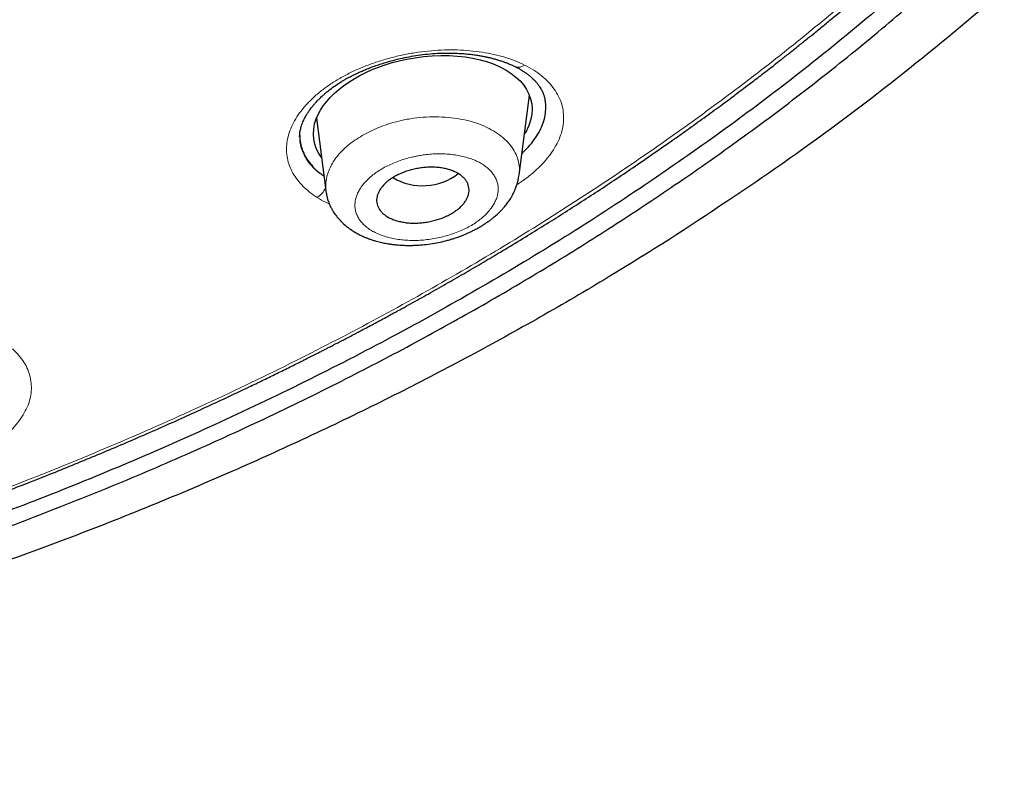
# Model space of a CAD drawing. Header units: millimetres. Extents: x 8 to 1023, y 12 to 832.
# Tile 768 of 968: x 666 to 685, y 735 to 750. Entities that reach past the tile are written whole.
import ezdxf

# ---------------------------------------------------------------- set-up
doc = ezdxf.new("R2010")
doc.units = ezdxf.units.MM

msp = doc.modelspace()

# ---------------------------------------------------------------- linework, layer by layer
at = {"color": 7, "linetype": 'Continuous', "lineweight": 30}
for p, q in [((675.46, 746.631), (675.657, 748.188)), ((671.511, 747.743), (671.691, 746.327)), ((671.184, 747.385), (671.184, 747.376)), ((671.698, 746.313), (671.697, 746.328))]:
    msp.add_line(p, q, dxfattribs=at)
at = {"color": 7, "linetype": 'Continuous', "lineweight": 30, "flags": 128}
msp.add_lwpolyline([(671.609, 746.974), (671.558, 747.05), (671.512, 747.14), (671.479, 747.233), (671.458, 747.331), (671.45, 747.43), (671.455, 747.529), (671.474, 747.629), (671.505, 747.729), (671.542, 747.814), (671.587, 747.897), (671.641, 747.98), (671.704, 748.061), (671.775, 748.142), (671.855, 748.221), (671.943, 748.298), (672.037, 748.372), (672.137, 748.443), (672.243, 748.509), (672.355, 748.572), (672.473, 748.631), (672.594, 748.686), (672.72, 748.736), (672.85, 748.781), (672.983, 748.822), (673.121, 748.858), (673.263, 748.889), (673.43, 748.919), (673.597, 748.941), (673.766, 748.956), (673.932, 748.962), (674.094, 748.961), (674.253, 748.951), (674.407, 748.934), (674.556, 748.909), (674.7, 748.877), (674.839, 748.837), (674.97, 748.79), (675.092, 748.737), (675.203, 748.678), (675.304, 748.613), (675.396, 748.542), (675.477, 748.466), (675.546, 748.385), (675.604, 748.3), (675.649, 748.211), (675.682, 748.117), (675.704, 748.019), (675.712, 747.921), (675.707, 747.821), (675.688, 747.721), (675.656, 747.62), (675.656, 747.62)], dxfattribs=at)
at = {"color": 8, "linetype": 'Continuous', "lineweight": 0}
for centre, radius, start, end in [((675.445, 748.918), 0.184, 249.1822, 309.5695), ((671.311, 746.544), 0.407, 301.3807, 336.7171)]:
    msp.add_arc(centre, radius, start, end, dxfattribs=at)
at = {"color": 7, "linetype": 'Continuous', "lineweight": 30}
msp.add_arc((673.578, 747.564), 1.14, 239.4369, 307.5406, dxfattribs=at)
for points, knots in [([(638.967, 820.409), (639.825, 820.401), (641.54, 820.386), (644.108, 820.26), (646.667, 820.06), (649.211, 819.78), (651.736, 819.422), (654.237, 818.985), (656.847, 818.443), (659.555, 817.781), (662.346, 816.982), (665.077, 816.082), (667.741, 815.083), (670.332, 813.99), (672.724, 812.86), (674.924, 811.713), (676.942, 810.562), (678.889, 809.349), (680.762, 808.076), (682.555, 806.746), (684.266, 805.361), (685.893, 803.924), (687.432, 802.438), (688.881, 800.905), (690.237, 799.329), (691.498, 797.713), (692.662, 796.059), (693.724, 794.369), (694.737, 792.553), (695.676, 790.607), (696.518, 788.53), (697.215, 786.425), (697.764, 784.298), (698.165, 782.153), (698.403, 780.1), (698.503, 778.144), (698.485, 776.289), (698.354, 774.437), (698.113, 772.591), (697.761, 770.754), (697.3, 768.929), (696.731, 767.121), (696.054, 765.331), (695.271, 763.565), (694.383, 761.824), (693.39, 760.113), (692.294, 758.435), (691.099, 756.793), (689.735, 755.101), (688.185, 753.369), (686.433, 751.611), (684.562, 749.919), (682.573, 748.298), (680.479, 746.747), (678.994, 745.78), (678.252, 745.296)], [0, 0, 0, 0, 0.017859, 0.035717, 0.053574, 0.07143, 0.089287, 0.107143, 0.125, 0.145832, 0.166666, 0.1875, 0.208333, 0.229166, 0.249999, 0.267856, 0.285713, 0.303571, 0.321429, 0.339287, 0.357144, 0.375001, 0.392858, 0.410715, 0.428572, 0.446429, 0.464286, 0.482143, 0.500002, 0.520835, 0.541668, 0.562501, 0.583334, 0.604167, 0.624999, 0.642856, 0.660713, 0.678571, 0.696428, 0.714286, 0.732144, 0.750003, 0.76786, 0.785718, 0.803575, 0.821433, 0.839289, 0.857146, 0.875003, 0.895835, 0.916668, 0.9375, 0.958333, 0.979167, 1, 1, 1, 1]), ([(638.967, 735.109), (639.574, 735.113), (640.787, 735.121), (642.603, 735.185), (644.413, 735.288), (646.217, 735.433), (648.014, 735.618), (649.801, 735.844), (651.525, 736.103), (653.184, 736.389), (654.78, 736.7), (656.361, 737.043), (657.927, 737.419), (659.479, 737.828), (661.066, 738.282), (662.683, 738.787), (664.324, 739.344), (665.935, 739.936), (667.518, 740.564), (669.071, 741.227), (670.597, 741.926), (672.053, 742.641), (673.438, 743.365), (674.752, 744.095), (676.034, 744.851), (677.285, 745.634), (678.505, 746.442), (679.727, 747.299), (680.947, 748.208), (682.157, 749.169), (683.325, 750.157), (684.449, 751.171), (685.531, 752.212), (686.571, 753.281), (687.54, 754.346), (688.44, 755.401), (689.269, 756.44), (690.054, 757.494), (690.796, 758.561), (691.493, 759.642), (692.165, 760.769), (692.807, 761.942), (693.414, 763.161), (693.967, 764.394), (694.467, 765.639), (694.913, 766.898), (695.307, 768.172), (695.637, 769.422), (695.907, 770.643), (696.122, 771.83), (696.289, 773.019), (696.407, 774.209), (696.478, 775.401), (696.501, 776.628), (696.472, 777.89), (696.385, 779.185), (696.241, 780.478), (696.04, 781.77), (695.783, 783.061), (695.469, 784.349), (695.11, 785.595), (694.712, 786.795), (694.282, 787.948), (693.806, 789.089), (693.286, 790.218), (692.721, 791.335), (692.12, 792.423), (691.486, 793.483), (690.822, 794.514), (690.118, 795.532), (689.373, 796.538), (688.589, 797.53), (687.765, 798.51), (686.903, 799.473), (685.994, 800.432), (685.038, 801.383), (684.031, 802.327), (682.988, 803.248), (681.91, 804.146), (680.795, 805.023), (679.662, 805.863), (678.514, 806.667), (677.353, 807.437), (676.161, 808.184), (674.939, 808.909), (673.685, 809.611), (672.401, 810.29), (671.091, 810.944), (669.74, 811.58), (668.351, 812.195), (666.92, 812.79), (665.466, 813.354), (663.991, 813.887), (662.494, 814.39), (661.001, 814.854), (659.513, 815.28), (658.034, 815.671), (656.538, 816.032), (655.027, 816.364), (653.499, 816.666), (651.955, 816.939), (650.399, 817.182), (648.812, 817.398), (647.198, 817.584), (645.557, 817.739), (643.913, 817.86), (642.267, 817.945), (640.618, 817.999), (639.517, 818.006), (638.967, 818.009)], [0, 0, 0, 0, 0.010081, 0.020137, 0.030179, 0.040216, 0.050257, 0.060311, 0.070335, 0.079491, 0.088633, 0.097767, 0.1069, 0.116039, 0.125192, 0.135253, 0.145282, 0.155288, 0.16528, 0.175267, 0.185259, 0.195301, 0.204496, 0.213673, 0.222839, 0.232002, 0.241168, 0.250345, 0.260322, 0.270285, 0.280246, 0.290212, 0.300194, 0.310203, 0.320293, 0.329526, 0.338727, 0.347904, 0.357065, 0.366218, 0.375372, 0.385323, 0.395264, 0.405207, 0.415162, 0.425139, 0.435149, 0.445226, 0.454443, 0.463632, 0.472801, 0.481959, 0.491116, 0.500279, 0.510233, 0.520184, 0.530144, 0.540125, 0.550137, 0.560192, 0.570258, 0.579448, 0.588609, 0.59775, 0.60688, 0.616007, 0.625139, 0.633867, 0.642594, 0.651329, 0.660077, 0.668845, 0.677642, 0.686473, 0.695244, 0.704395, 0.713529, 0.722653, 0.731774, 0.740899, 0.750037, 0.758756, 0.767483, 0.776222, 0.78498, 0.793764, 0.802579, 0.811433, 0.820208, 0.829363, 0.838502, 0.847632, 0.856762, 0.865897, 0.875044, 0.883755, 0.89247, 0.901196, 0.909939, 0.918704, 0.927499, 0.936329, 0.945126, 0.954305, 0.963462, 0.972602, 0.981734, 0.990864, 1, 1, 1, 1]), ([(696.002, 776.466), (695.995, 775.965), (695.98, 774.963), (695.861, 773.463), (695.671, 771.966), (695.403, 770.472), (695.058, 768.982), (694.646, 767.529), (694.173, 766.115), (693.644, 764.745), (693.05, 763.39), (692.39, 762.05), (691.653, 760.704), (690.836, 759.354), (689.936, 758.003), (688.967, 756.676), (687.929, 755.373), (686.822, 754.093), (685.671, 752.865), (684.485, 751.69), (683.268, 750.57), (681.999, 749.481), (680.677, 748.423), (679.281, 747.382), (677.809, 746.359), (676.259, 745.359), (674.655, 744.399), (672.996, 743.477), (671.286, 742.597), (669.568, 741.779), (667.85, 741.022), (666.138, 740.324), (664.394, 739.67), (662.62, 739.06), (660.784, 738.485), (658.885, 737.946), (656.924, 737.45), (654.934, 737.004), (652.914, 736.61), (650.868, 736.267), (648.844, 735.984), (646.851, 735.757), (644.895, 735.584), (642.936, 735.461), (640.975, 735.386), (638.968, 735.36), (636.917, 735.386), (634.827, 735.468), (632.743, 735.605), (630.664, 735.798), (628.594, 736.046), (626.578, 736.343), (624.621, 736.682), (622.727, 737.062), (620.857, 737.487), (619.01, 737.958), (617.144, 738.486), (615.264, 739.075), (613.374, 739.728), (611.522, 740.43), (609.706, 741.18), (607.926, 741.979), (606.219, 742.809), (604.589, 743.665), (603.037, 744.539), (601.531, 745.45), (600.073, 746.396), (598.63, 747.399), (597.207, 748.46), (595.812, 749.581), (594.477, 750.737), (593.201, 751.928), (591.982, 753.155), (590.846, 754.392), (589.791, 755.634), (588.819, 756.873), (587.909, 758.133), (587.061, 759.414), (586.26, 760.742), (585.51, 762.116), (584.818, 763.533), (584.199, 764.965), (583.654, 766.413), (583.181, 767.878), (582.788, 769.332), (582.473, 770.771), (582.232, 772.188), (582.061, 773.609), (581.954, 775.036), (581.941, 775.989), (581.934, 776.466)], [0, 0, 0, 0, 0.011647, 0.023279, 0.034914, 0.046569, 0.058262, 0.069997, 0.081033, 0.092045, 0.103046, 0.114051, 0.125075, 0.136674, 0.148268, 0.159874, 0.171507, 0.183184, 0.194903, 0.205931, 0.216944, 0.227954, 0.238974, 0.250018, 0.2616, 0.2732, 0.284834, 0.296518, 0.308264, 0.319998, 0.330999, 0.341975, 0.352941, 0.363907, 0.374886, 0.386463, 0.398058, 0.409684, 0.421356, 0.433089, 0.444843, 0.455871, 0.466863, 0.477832, 0.488791, 0.499751, 0.51144, 0.523115, 0.53479, 0.54648, 0.558201, 0.569925, 0.580927, 0.591892, 0.602833, 0.61376, 0.624687, 0.6364, 0.648087, 0.659761, 0.671439, 0.683135, 0.694871, 0.705904, 0.716895, 0.727858, 0.738804, 0.749746, 0.761426, 0.773081, 0.784724, 0.796373, 0.808043, 0.819784, 0.830839, 0.841857, 0.852852, 0.863839, 0.87483, 0.886496, 0.898127, 0.909738, 0.921348, 0.932974, 0.944696, 0.955762, 0.96681, 0.977856, 0.988914, 1, 1, 1, 1]), ([(582.445, 775.805), (582.445, 775.791), (582.446, 775.76), (582.447, 775.709), (582.449, 775.649), (582.451, 775.581), (582.454, 775.505), (582.457, 775.421), (582.461, 775.331), (582.465, 775.232), (582.47, 775.126), (582.481, 774.907), (582.5, 774.597), (582.529, 774.201), (582.56, 773.843), (582.593, 773.506), (582.628, 773.19), (582.665, 772.876), (582.711, 772.525), (582.768, 772.132), (582.837, 771.695), (582.904, 771.311), (582.965, 770.984), (583.017, 770.718), (583.07, 770.459), (583.122, 770.215), (583.173, 769.987), (583.221, 769.774), (583.26, 769.611), (583.288, 769.493), (583.306, 769.42), (583.323, 769.353), (583.337, 769.294), (583.35, 769.246), (583.359, 769.209), (583.366, 769.182), (583.372, 769.159), (583.378, 769.131), (583.387, 769.096), (583.398, 769.054), (583.41, 769.007), (583.428, 768.941), (583.451, 768.852), (583.482, 768.737), (583.516, 768.613), (583.553, 768.478), (583.594, 768.333), (583.638, 768.177), (583.686, 768.014), (583.735, 767.849), (583.784, 767.687), (583.847, 767.486), (583.922, 767.248), (584.011, 766.978), (584.098, 766.72), (584.182, 766.477), (584.265, 766.245), (584.347, 766.019), (584.43, 765.796), (584.513, 765.577), (584.597, 765.362), (584.681, 765.149), (584.766, 764.938), (584.855, 764.724), (584.947, 764.504), (585.046, 764.275), (585.151, 764.035), (585.248, 763.818), (585.336, 763.627), (585.412, 763.461), (585.492, 763.292), (585.572, 763.123), (585.654, 762.954), (585.734, 762.791), (585.812, 762.634), (585.886, 762.487), (585.955, 762.351), (586.02, 762.225), (586.076, 762.116), (586.123, 762.027), (586.16, 761.957), (586.191, 761.898), (586.22, 761.843), (586.252, 761.784), (586.292, 761.708), (586.342, 761.618), (586.399, 761.511), (586.463, 761.395), (586.533, 761.269), (586.609, 761.134), (586.69, 760.991), (586.777, 760.838), (586.871, 760.677), (587.008, 760.442), (587.188, 760.142), (587.409, 759.783), (587.629, 759.435), (587.821, 759.138), (587.984, 758.889), (588.12, 758.687), (588.252, 758.491), (588.381, 758.303), (588.506, 758.125), (588.624, 757.956), (588.737, 757.798), (588.845, 757.648), (588.946, 757.509), (589.042, 757.378), (589.137, 757.25), (589.234, 757.12), (589.337, 756.983), (589.452, 756.831), (589.581, 756.663), (589.725, 756.478), (589.878, 756.283), (590.04, 756.08), (590.266, 755.8), (590.557, 755.446), (590.835, 755.119), (591.036, 754.886), (591.156, 754.747), (591.277, 754.609), (591.4, 754.47), (591.524, 754.331), (591.649, 754.193), (591.765, 754.066), (591.87, 753.951), (591.962, 753.851), (592.045, 753.762), (592.112, 753.69), (592.164, 753.634), (592.204, 753.592), (592.239, 753.554), (592.272, 753.52), (592.3, 753.49), (592.322, 753.467), (592.339, 753.449), (592.357, 753.43), (592.378, 753.408), (592.405, 753.379), (592.44, 753.343), (592.483, 753.298), (592.534, 753.245), (592.592, 753.184), (592.655, 753.12), (592.72, 753.053), (592.785, 752.985), (592.852, 752.918), (592.977, 752.79), (593.165, 752.601), (593.418, 752.35), (593.681, 752.094), (593.968, 751.819), (594.277, 751.527), (594.605, 751.224), (594.934, 750.926), (595.263, 750.634), (595.591, 750.348), (595.881, 750.099), (596.129, 749.89), (596.331, 749.722), (596.524, 749.563), (596.706, 749.414), (596.867, 749.284), (597.008, 749.171), (597.13, 749.074), (597.25, 748.978), (597.374, 748.881), (597.508, 748.776), (597.652, 748.664), (597.808, 748.544), (597.975, 748.417), (598.153, 748.282), (598.342, 748.141), (598.538, 747.995), (598.739, 747.847), (598.94, 747.701), (599.22, 747.499), (599.579, 747.245), (600.015, 746.943), (600.448, 746.649), (600.879, 746.363), (601.31, 746.083), (601.742, 745.808), (602.163, 745.545), (602.575, 745.293), (602.98, 745.049), (603.395, 744.804), (603.824, 744.556), (604.265, 744.306), (604.63, 744.103), (604.91, 743.95), (605.099, 743.847), (605.28, 743.75), (605.452, 743.658), (605.614, 743.573), (605.766, 743.493), (605.908, 743.418), (606.018, 743.361), (606.097, 743.321), (606.146, 743.296), (606.187, 743.275), (606.219, 743.258), (606.245, 743.244), (606.269, 743.232), (606.296, 743.218), (606.334, 743.199), (606.385, 743.173), (606.45, 743.14), (606.523, 743.103), (606.6, 743.064), (606.717, 743.005), (606.876, 742.925), (607.083, 742.823), (607.304, 742.715), (607.539, 742.6), (607.787, 742.482), (608.042, 742.36), (608.3, 742.239), (608.556, 742.121), (608.862, 741.98), (609.217, 741.82), (609.617, 741.643), (610.008, 741.473), (610.39, 741.31), (610.766, 741.152), (611.14, 740.998), (611.62, 740.804), (612.207, 740.572), (612.904, 740.306), (613.624, 740.041), (614.365, 739.777), (615.129, 739.515), (615.898, 739.262), (616.673, 739.017), (617.494, 738.768), (618.362, 738.517), (619.278, 738.265), (620.2, 738.025), (621.127, 737.797), (622.059, 737.58), (622.997, 737.374), (623.913, 737.186), (624.807, 737.014), (625.678, 736.856), (626.552, 736.709), (627.428, 736.572), (628.306, 736.445), (629.187, 736.328), (630.071, 736.221), (630.957, 736.124), (631.845, 736.037), (632.734, 735.96), (633.626, 735.894), (634.502, 735.839), (635.362, 735.794), (636.206, 735.76), (637.052, 735.735), (637.899, 735.719), (638.792, 735.711), (639.729, 735.714), (640.71, 735.73), (641.688, 735.758), (642.665, 735.798), (643.641, 735.851), (644.614, 735.915), (645.559, 735.99), (646.476, 736.074), (647.363, 736.165), (648.248, 736.266), (649.13, 736.378), (650.01, 736.499), (650.887, 736.63), (651.762, 736.772), (652.635, 736.923), (653.504, 737.085), (654.37, 737.257), (655.233, 737.438), (656.074, 737.625), (656.896, 737.818), (657.697, 738.016), (658.494, 738.223), (659.287, 738.438), (660.116, 738.673), (660.981, 738.931), (661.879, 739.211), (662.77, 739.503), (663.654, 739.806), (664.53, 740.12), (665.398, 740.445), (666.12, 740.726), (666.7, 740.96), (667.143, 741.142), (667.588, 741.328), (668.034, 741.52), (668.482, 741.716), (668.917, 741.91), (669.34, 742.103), (669.753, 742.295), (670.072, 742.446), (670.296, 742.553), (670.422, 742.614), (670.548, 742.675), (670.676, 742.737), (670.803, 742.8), (670.931, 742.863), (671.055, 742.924), (671.178, 742.986), (671.297, 743.046), (671.41, 743.103), (671.509, 743.153), (671.593, 743.195), (671.663, 743.231), (671.716, 743.258), (671.758, 743.28), (671.794, 743.299), (671.835, 743.32), (671.884, 743.345), (671.941, 743.375), (672.014, 743.412), (672.102, 743.458), (672.207, 743.513), (672.322, 743.574), (672.442, 743.637), (672.603, 743.723), (672.805, 743.831), (673.079, 743.98), (673.387, 744.149), (673.729, 744.34), (674.075, 744.537), (674.42, 744.735), (674.759, 744.934), (675.112, 745.144), (675.478, 745.365), (675.854, 745.596), (676.221, 745.826), (676.583, 746.057), (676.944, 746.291), (677.308, 746.531), (677.675, 746.777), (678.047, 747.031), (678.36, 747.25), (678.612, 747.427), (678.798, 747.56), (678.973, 747.686), (679.139, 747.806), (679.295, 747.92), (679.441, 748.028), (679.577, 748.129), (679.7, 748.221), (679.811, 748.305), (679.915, 748.384), (680.023, 748.466), (680.137, 748.553), (680.258, 748.646), (680.386, 748.745), (680.529, 748.857), (680.688, 748.981), (680.862, 749.12), (681.045, 749.266), (681.232, 749.418), (681.42, 749.571), (681.688, 749.792), (682.03, 750.08), (682.41, 750.406), (682.745, 750.7), (683.041, 750.964), (683.336, 751.231), (683.633, 751.505), (683.935, 751.789), (684.176, 752.02), (684.355, 752.194), (684.472, 752.308), (684.59, 752.424), (684.708, 752.542), (684.825, 752.658), (684.938, 752.772), (685.046, 752.882), (685.149, 752.986), (685.246, 753.085), (685.332, 753.175), (685.409, 753.255), (685.47, 753.319), (685.517, 753.367), (685.551, 753.403), (685.58, 753.433), (685.606, 753.461), (685.634, 753.491), (685.668, 753.526), (685.708, 753.569), (685.755, 753.619), (685.823, 753.691), (685.911, 753.786), (686.019, 753.902), (686.13, 754.023), (686.261, 754.167), (686.414, 754.336), (686.589, 754.532), (686.77, 754.738), (686.954, 754.95), (687.232, 755.274), (687.595, 755.709), (687.935, 756.13), (688.169, 756.427), (688.303, 756.598), (688.435, 756.77), (688.565, 756.94), (688.692, 757.108), (688.814, 757.272), (688.931, 757.431), (689.041, 757.581), (689.143, 757.723), (689.237, 757.855), (689.319, 757.97), (689.39, 758.07), (689.453, 758.16), (689.517, 758.252), (689.586, 758.351), (689.658, 758.457), (689.741, 758.578), (689.834, 758.715), (689.937, 758.87), (690.046, 759.035), (690.16, 759.21), (690.318, 759.454), (690.515, 759.764), (690.767, 760.174), (691.033, 760.62), (691.239, 760.978), (691.37, 761.211), (691.43, 761.318), (691.487, 761.421), (691.539, 761.516), (691.585, 761.6), (691.624, 761.673), (691.656, 761.731), (691.68, 761.776), (691.698, 761.81), (691.712, 761.836), (691.722, 761.856), (691.731, 761.873), (691.741, 761.892), (691.755, 761.918), (691.772, 761.95), (691.792, 761.987), (691.821, 762.042), (691.861, 762.12), (691.914, 762.221), (691.971, 762.333), (692.05, 762.488), (692.151, 762.687), (692.272, 762.933), (692.396, 763.19), (692.523, 763.459), (692.637, 763.706), (692.738, 763.928), (692.824, 764.122), (692.909, 764.315), (692.989, 764.502), (693.063, 764.678), (693.134, 764.848), (693.201, 765.011), (693.263, 765.166), (693.32, 765.309), (693.369, 765.433), (693.41, 765.538), (693.445, 765.63), (693.481, 765.724), (693.522, 765.831), (693.568, 765.954), (693.619, 766.094), (693.674, 766.245), (693.732, 766.407), (693.792, 766.58), (693.852, 766.754), (693.911, 766.928), (693.968, 767.099), (694.024, 767.271), (694.079, 767.441), (694.131, 767.607), (694.181, 767.77), (694.241, 767.971), (694.31, 768.207), (694.387, 768.476), (694.443, 768.68), (694.48, 768.82), (694.5, 768.897), (694.519, 768.966), (694.534, 769.027), (694.548, 769.079), (694.559, 769.122), (694.568, 769.158), (694.576, 769.19), (694.585, 769.225), (694.596, 769.269), (694.61, 769.323), (694.625, 769.386), (694.643, 769.459), (694.664, 769.543), (694.686, 769.637), (694.71, 769.74), (694.737, 769.854), (694.774, 770.015), (694.819, 770.219), (694.876, 770.49), (694.936, 770.784), (694.997, 771.101), (695.053, 771.412), (695.105, 771.717), (695.154, 772.019), (695.204, 772.356), (695.256, 772.734), (695.308, 773.156), (695.354, 773.588), (695.395, 774.028), (695.429, 774.472), (695.451, 774.796), (695.459, 774.972), (695.46, 774.998)], [0, 0, 0, 0, 0.000308, 0.00069, 0.001145, 0.001674, 0.002276, 0.00292, 0.003632, 0.004411, 0.005257, 0.006152, 0.009626, 0.012651, 0.015604, 0.018178, 0.020695, 0.02317, 0.025678, 0.029092, 0.032585, 0.036159, 0.038302, 0.040463, 0.042551, 0.044541, 0.046341, 0.048052, 0.049674, 0.050287, 0.050886, 0.051446, 0.051921, 0.05231, 0.052613, 0.052804, 0.052961, 0.053179, 0.053464, 0.053812, 0.054194, 0.054604, 0.05543, 0.056351, 0.057369, 0.058452, 0.059626, 0.060891, 0.062239, 0.063584, 0.064902, 0.066193, 0.068489, 0.070695, 0.07281, 0.074779, 0.076663, 0.078501, 0.080325, 0.082135, 0.0839, 0.08565, 0.087387, 0.08913, 0.090952, 0.092859, 0.09485, 0.096926, 0.098274, 0.099656, 0.101071, 0.102516, 0.103918, 0.105323, 0.106643, 0.107879, 0.109031, 0.110099, 0.111082, 0.111784, 0.112377, 0.112857, 0.113276, 0.11378, 0.114377, 0.115197, 0.116102, 0.117093, 0.118169, 0.119332, 0.120556, 0.121864, 0.123254, 0.124726, 0.127926, 0.131043, 0.134078, 0.13703, 0.138843, 0.140623, 0.142364, 0.14403, 0.145612, 0.147112, 0.148529, 0.149862, 0.151113, 0.15228, 0.153387, 0.154557, 0.155794, 0.157098, 0.15869, 0.160373, 0.162145, 0.164008, 0.165957, 0.169858, 0.173805, 0.175097, 0.176394, 0.177695, 0.179001, 0.180312, 0.181628, 0.182918, 0.183956, 0.184904, 0.185762, 0.186531, 0.186966, 0.187365, 0.18773, 0.18806, 0.188352, 0.188581, 0.188733, 0.18889, 0.189107, 0.189383, 0.189718, 0.190161, 0.190677, 0.191267, 0.191909, 0.192557, 0.193211, 0.193869, 0.194531, 0.196938, 0.199405, 0.201934, 0.204523, 0.207615, 0.210672, 0.213694, 0.216683, 0.219637, 0.222551, 0.224419, 0.226191, 0.227867, 0.229446, 0.23093, 0.232027, 0.233066, 0.234053, 0.235094, 0.236222, 0.237439, 0.238744, 0.240137, 0.241618, 0.243188, 0.244814, 0.246468, 0.248106, 0.249729, 0.253273, 0.256743, 0.260138, 0.263484, 0.26681, 0.270115, 0.2734, 0.276392, 0.279395, 0.28247, 0.285617, 0.288837, 0.292128, 0.293531, 0.294898, 0.296193, 0.297416, 0.298566, 0.299645, 0.300653, 0.301588, 0.301976, 0.302323, 0.302612, 0.302842, 0.303015, 0.303155, 0.303344, 0.303584, 0.303961, 0.304422, 0.304945, 0.305488, 0.306049, 0.307393, 0.30883, 0.310362, 0.311986, 0.313704, 0.315477, 0.317252, 0.318998, 0.320714, 0.323489, 0.326185, 0.328803, 0.331343, 0.333818, 0.336286, 0.338754, 0.343278, 0.347803, 0.352328, 0.357176, 0.362024, 0.366874, 0.371725, 0.376579, 0.382198, 0.387818, 0.393438, 0.399057, 0.404677, 0.410297, 0.415916, 0.421067, 0.426217, 0.431363, 0.436505, 0.441643, 0.44678, 0.451918, 0.457057, 0.462198, 0.467338, 0.472478, 0.477619, 0.482467, 0.487317, 0.49217, 0.49703, 0.501898, 0.507534, 0.513158, 0.518775, 0.524387, 0.529996, 0.535605, 0.541214, 0.546354, 0.551494, 0.556634, 0.561772, 0.566907, 0.572047, 0.577191, 0.582339, 0.587488, 0.592639, 0.59779, 0.602941, 0.607798, 0.612655, 0.617512, 0.622369, 0.627226, 0.632845, 0.638459, 0.64407, 0.64968, 0.65529, 0.660898, 0.666508, 0.669406, 0.67233, 0.675279, 0.678255, 0.681257, 0.684301, 0.68705, 0.689866, 0.69275, 0.693613, 0.694482, 0.695357, 0.696238, 0.697125, 0.698018, 0.698897, 0.699709, 0.7006, 0.701391, 0.702082, 0.702673, 0.703163, 0.703553, 0.703797, 0.704045, 0.704323, 0.704664, 0.705071, 0.705543, 0.706196, 0.706944, 0.707779, 0.708635, 0.709499, 0.711221, 0.712975, 0.715398, 0.717879, 0.720418, 0.722964, 0.725469, 0.727931, 0.730829, 0.733666, 0.736441, 0.73918, 0.741976, 0.744786, 0.747659, 0.750595, 0.753592, 0.755153, 0.756652, 0.758075, 0.759422, 0.760694, 0.76189, 0.763011, 0.764057, 0.764932, 0.765771, 0.766663, 0.767617, 0.768632, 0.769708, 0.770846, 0.77225, 0.773737, 0.775308, 0.776945, 0.778574, 0.780189, 0.783939, 0.787607, 0.790333, 0.793014, 0.795703, 0.798467, 0.801307, 0.804223, 0.805343, 0.806474, 0.807615, 0.808768, 0.809931, 0.811049, 0.812089, 0.813144, 0.814106, 0.814973, 0.815747, 0.816426, 0.816815, 0.81716, 0.817451, 0.81769, 0.817966, 0.818306, 0.818714, 0.819191, 0.819737, 0.820807, 0.821917, 0.823067, 0.824256, 0.826025, 0.827874, 0.829805, 0.831814, 0.833841, 0.838883, 0.843888, 0.845453, 0.847015, 0.848572, 0.850125, 0.851625, 0.853136, 0.854564, 0.85591, 0.857172, 0.858352, 0.85945, 0.860254, 0.861023, 0.86184, 0.862717, 0.863654, 0.86465, 0.865925, 0.867287, 0.868734, 0.870268, 0.871888, 0.875148, 0.878391, 0.882556, 0.886693, 0.887618, 0.888542, 0.889446, 0.89026, 0.890977, 0.891598, 0.892122, 0.892465, 0.892749, 0.892973, 0.893137, 0.893255, 0.893404, 0.893628, 0.893917, 0.894227, 0.894552, 0.895334, 0.896195, 0.897134, 0.898152, 0.900125, 0.902192, 0.904352, 0.906606, 0.908953, 0.91054, 0.912168, 0.913799, 0.915348, 0.916812, 0.91819, 0.919568, 0.920848, 0.92203, 0.923114, 0.923897, 0.924625, 0.925385, 0.926208, 0.927268, 0.928417, 0.929652, 0.930976, 0.932387, 0.933885, 0.93524, 0.936655, 0.938067, 0.939448, 0.940799, 0.942118, 0.943407, 0.945689, 0.947868, 0.949944, 0.950626, 0.951255, 0.951815, 0.952306, 0.952726, 0.953077, 0.953358, 0.953576, 0.953864, 0.954213, 0.954643, 0.955153, 0.955745, 0.956418, 0.957172, 0.958007, 0.958924, 0.959918, 0.961895, 0.963844, 0.966437, 0.968978, 0.971468, 0.973907, 0.976298, 0.978703, 0.981989, 0.985351, 0.988789, 0.992305, 0.995867, 0.999377, 1, 1, 1, 1]), ([(671.182, 747.378), (671.182, 747.389), (671.182, 747.41), (671.185, 747.446), (671.191, 747.486), (671.198, 747.523), (671.207, 747.558), (671.219, 747.598), (671.235, 747.641), (671.254, 747.688), (671.275, 747.731), (671.297, 747.774), (671.323, 747.817), (671.354, 747.866), (671.388, 747.914), (671.423, 747.96), (671.457, 748.001), (671.491, 748.04), (671.521, 748.073), (671.548, 748.101), (671.574, 748.127), (671.604, 748.156), (671.642, 748.19), (671.688, 748.231), (671.76, 748.29), (671.86, 748.365), (671.964, 748.433), (672.044, 748.481), (672.095, 748.51), (672.141, 748.535), (672.179, 748.555), (672.208, 748.57), (672.24, 748.586), (672.283, 748.607), (672.345, 748.636), (672.418, 748.668), (672.502, 748.703), (672.594, 748.739), (672.694, 748.774), (672.8, 748.809), (672.91, 748.843), (673.025, 748.874), (673.159, 748.907), (673.316, 748.939), (673.494, 748.969), (673.677, 748.991), (673.865, 749.006), (674.036, 749.01), (674.188, 749.008), (674.314, 749.002), (674.428, 748.993), (674.531, 748.982), (674.621, 748.969), (674.699, 748.957), (674.757, 748.946), (674.798, 748.938), (674.825, 748.932), (674.849, 748.927), (674.871, 748.922), (674.891, 748.917), (674.913, 748.912), (674.943, 748.904), (674.987, 748.892), (675.045, 748.876), (675.108, 748.856), (675.174, 748.833), (675.239, 748.809), (675.309, 748.779), (675.356, 748.757), (675.38, 748.746)], [0, 0, 0, 0, 0.016288, 0.0304731, 0.0427987, 0.0547079, 0.0665063, 0.0781769, 0.095333, 0.1107793, 0.124981, 0.1381846, 0.1520889, 0.1670822, 0.1846664, 0.1971285, 0.2106799, 0.2237689, 0.2343462, 0.2423978, 0.25012, 0.2592904, 0.2703541, 0.2833114, 0.2981208, 0.328472, 0.3590526, 0.3707114, 0.3822971, 0.3923004, 0.4002534, 0.4061481, 0.4102356, 0.4196251, 0.4318398, 0.4468892, 0.4620526, 0.4793108, 0.4978223, 0.5168277, 0.5363203, 0.5562916, 0.5767319, 0.6061124, 0.6363596, 0.6674454, 0.6993969, 0.7323412, 0.7563532, 0.7789986, 0.7997558, 0.8186115, 0.8355549, 0.8505788, 0.8636792, 0.8695077, 0.874855, 0.8797213, 0.8841068, 0.8880119, 0.8917923, 0.8975065, 0.9070291, 0.9196144, 0.9352409, 0.9489388, 0.9643129, 0.9813419, 1, 1, 1, 1]), ([(675.38, 748.746), (675.401, 748.735), (675.44, 748.715), (675.491, 748.685), (675.531, 748.661), (675.561, 748.641), (675.584, 748.625), (675.604, 748.611), (675.622, 748.597), (675.641, 748.582), (675.66, 748.567), (675.684, 748.546), (675.715, 748.519), (675.751, 748.484), (675.789, 748.442), (675.825, 748.398), (675.855, 748.355), (675.879, 748.317), (675.895, 748.289), (675.906, 748.267), (675.914, 748.251), (675.921, 748.235), (675.929, 748.217), (675.936, 748.197), (675.944, 748.173), (675.953, 748.144), (675.958, 748.122), (675.961, 748.111)], [0, 0, 0, 0, 0.063098, 0.116426, 0.16001, 0.193869, 0.220264, 0.241539, 0.264208, 0.288266, 0.313712, 0.340585, 0.388267, 0.443593, 0.506493, 0.578424, 0.643942, 0.700512, 0.748637, 0.771447, 0.793797, 0.815693, 0.837139, 0.862834, 0.898558, 0.9443, 1, 1, 1, 1]), ([(675.514, 747.055), (675.556, 747.096), (675.646, 747.183), (675.756, 747.322), (675.849, 747.468), (675.918, 747.615), (675.962, 747.762), (675.98, 747.907), (675.979, 748.024), (675.963, 748.09), (675.959, 748.11)], [0, 0, 0, 0, 0.1233238, 0.2613095, 0.3982811, 0.5335351, 0.6685172, 0.8046816, 0.9396703, 1, 1, 1, 1]), ([(675.656, 747.62), (675.645, 747.592), (675.622, 747.536), (675.589, 747.474), (675.566, 747.44), (675.562, 747.433)], [0, 0, 0, 0, 0.446094, 0.894907, 1, 1, 1, 1]), ([(671.184, 747.407), (671.183, 747.399), (671.18, 747.346), (671.195, 747.251), (671.23, 747.121), (671.289, 746.996), (671.367, 746.877), (671.464, 746.767), (671.559, 746.679), (671.629, 746.632), (671.654, 746.615)], [0, 0, 0, 0, 0.025181, 0.172162, 0.320751, 0.472286, 0.622004, 0.769968, 0.91741, 1, 1, 1, 1]), ([(672.996, 745.769), (672.971, 745.78), (672.923, 745.801), (672.859, 745.84), (672.803, 745.883), (672.757, 745.932), (672.721, 745.984), (672.697, 746.039), (672.683, 746.096), (672.68, 746.155), (672.689, 746.215), (672.707, 746.274), (672.736, 746.333), (672.776, 746.391), (672.824, 746.447), (672.882, 746.501), (672.949, 746.553), (673.024, 746.6), (673.106, 746.644), (673.195, 746.682), (673.289, 746.716), (673.387, 746.743), (673.489, 746.764), (673.593, 746.779), (673.697, 746.786), (673.8, 746.786), (673.9, 746.778), (673.995, 746.764), (674.085, 746.742), (674.168, 746.714), (674.243, 746.68), (674.308, 746.64), (674.364, 746.595), (674.41, 746.546), (674.444, 746.494), (674.468, 746.438), (674.481, 746.381), (674.483, 746.322), (674.474, 746.263), (674.455, 746.203), (674.425, 746.144), (674.385, 746.087), (674.336, 746.03), (674.277, 745.977), (674.21, 745.926), (674.135, 745.879), (674.052, 745.835), (673.963, 745.797), (673.868, 745.764), (673.769, 745.737), (673.667, 745.716), (673.564, 745.702), (673.46, 745.696), (673.358, 745.696), (673.259, 745.704), (673.165, 745.719), (673.076, 745.74), (673.022, 745.76), (672.996, 745.769)], [0, 0, 0, 0, 0.017712, 0.035424, 0.053587, 0.071804, 0.089966, 0.107641, 0.125369, 0.143042, 0.160324, 0.177658, 0.194938, 0.212077, 0.229269, 0.246406, 0.263718, 0.281087, 0.298399, 0.316143, 0.333948, 0.351694, 0.369946, 0.388261, 0.406515, 0.425109, 0.443766, 0.462362, 0.480971, 0.49964, 0.51825, 0.536553, 0.554913, 0.573216, 0.591042, 0.608921, 0.626746, 0.644129, 0.661563, 0.678943, 0.696092, 0.713293, 0.73044, 0.747663, 0.764943, 0.782166, 0.799758, 0.817409, 0.835003, 0.853104, 0.871269, 0.889373, 0.907797, 0.926283, 0.944709, 0.963119, 0.981588, 1, 1, 1, 1]), ([(671.695, 746.314), (671.697, 746.297), (671.702, 746.267), (671.71, 746.225), (671.719, 746.192), (671.726, 746.164), (671.735, 746.136), (671.748, 746.1), (671.765, 746.057), (671.787, 746.009), (671.813, 745.96), (671.841, 745.913), (671.87, 745.871), (671.9, 745.83), (671.948, 745.772), (672.015, 745.701), (672.102, 745.626), (672.191, 745.562), (672.278, 745.508), (672.346, 745.472), (672.397, 745.448), (672.435, 745.43), (672.479, 745.412), (672.532, 745.391), (672.591, 745.371), (672.649, 745.352), (672.704, 745.337), (672.754, 745.325), (672.805, 745.313), (672.854, 745.303), (672.898, 745.296), (672.934, 745.29), (672.965, 745.286), (672.996, 745.282), (673.032, 745.277), (673.078, 745.273), (673.134, 745.268), (673.204, 745.264), (673.288, 745.262), (673.383, 745.263), (673.48, 745.267), (673.597, 745.275), (673.731, 745.291), (673.881, 745.317), (674.004, 745.345), (674.099, 745.371), (674.166, 745.391), (674.22, 745.409), (674.259, 745.422), (674.285, 745.432), (674.307, 745.44), (674.335, 745.45), (674.371, 745.465), (674.416, 745.484), (674.47, 745.507), (674.528, 745.535), (674.597, 745.57), (674.671, 745.609), (674.745, 745.653), (674.808, 745.695), (674.865, 745.734), (674.915, 745.771), (674.959, 745.806), (674.996, 745.837), (675.031, 745.868), (675.068, 745.903), (675.11, 745.944), (675.156, 745.994), (675.198, 746.044), (675.233, 746.091), (675.261, 746.131), (675.286, 746.169), (675.305, 746.2), (675.321, 746.23), (675.338, 746.26), (675.353, 746.292), (675.366, 746.319), (675.377, 746.345), (675.389, 746.375), (675.402, 746.409), (675.412, 746.439), (675.42, 746.464), (675.426, 746.486), (675.433, 746.513), (675.441, 746.547), (675.449, 746.589), (675.454, 746.62), (675.456, 746.637)], [0, 0, 0, 0, 0.0111499, 0.0205552, 0.028211, 0.0341192, 0.0397738, 0.0487473, 0.0594401, 0.0703067, 0.0842645, 0.0966596, 0.1069984, 0.1180728, 0.1314183, 0.1577137, 0.1833848, 0.2084307, 0.2303845, 0.2504757, 0.2582685, 0.2668806, 0.2772213, 0.2892791, 0.3028984, 0.3166505, 0.3272973, 0.3378073, 0.3481822, 0.3584211, 0.3674901, 0.3743632, 0.3800108, 0.3855144, 0.3927936, 0.4018466, 0.4126709, 0.4252632, 0.4423675, 0.4610253, 0.4793009, 0.4971308, 0.5263797, 0.5544021, 0.5812466, 0.5963479, 0.6094003, 0.6200926, 0.6284219, 0.6324905, 0.6361777, 0.6415914, 0.6489308, 0.6582048, 0.6694249, 0.6824475, 0.6953381, 0.714142, 0.7311535, 0.7463548, 0.7597318, 0.7728395, 0.784289, 0.7941405, 0.8030032, 0.8137942, 0.8266478, 0.8409267, 0.8568313, 0.8669261, 0.8779811, 0.8884416, 0.897049, 0.9037278, 0.911414, 0.9196526, 0.9257686, 0.9311566, 0.9385187, 0.9474214, 0.9554667, 0.9602172, 0.964762, 0.970831, 0.9787212, 0.9884417, 1, 1, 1, 1]), ([(678.252, 745.296), (677.819, 745.027), (676.954, 744.489), (675.615, 743.716), (674.247, 742.968), (672.848, 742.249), (671.422, 741.56), (669.972, 740.901), (668.447, 740.252), (666.844, 739.615), (665.162, 738.997), (663.454, 738.418), (661.721, 737.878), (660.017, 737.393), (658.348, 736.96), (656.718, 736.575), (655.073, 736.223), (653.414, 735.906), (651.742, 735.623), (650.059, 735.374), (648.644, 735.196), (647.498, 735.07), (646.618, 734.983), (645.717, 734.905), (644.783, 734.834), (643.813, 734.771), (642.934, 734.723), (642.169, 734.689), (641.534, 734.665), (640.929, 734.648), (640.405, 734.638), (639.966, 734.633), (639.608, 734.63), (639.28, 734.629), (639.07, 734.629), (638.967, 734.629)], [0, 0, 0, 0, 0.039965, 0.079929, 0.119922, 0.160016, 0.200089, 0.23998, 0.27989, 0.323933, 0.367928, 0.411888, 0.455897, 0.499945, 0.539967, 0.579932, 0.619887, 0.659888, 0.699966, 0.740007, 0.779935, 0.800437, 0.821039, 0.842058, 0.863869, 0.886742, 0.91016, 0.92548, 0.94039, 0.954618, 0.96777, 0.977052, 0.985307, 0.992835, 1, 1, 1, 1])]:
    msp.add_open_spline(points, degree=3, knots=knots, dxfattribs=at)
at = {"color": 8, "linetype": 'Continuous', "lineweight": 0}
for points, knots in [([(582.659, 776.332), (582.666, 775.834), (582.681, 774.839), (582.8, 773.349), (582.99, 771.862), (583.259, 770.378), (583.603, 768.901), (584.012, 767.464), (584.48, 766.072), (585.002, 764.724), (585.588, 763.391), (586.238, 762.074), (586.964, 760.748), (587.769, 759.418), (588.659, 758.085), (589.618, 756.774), (590.648, 755.485), (591.745, 754.219), (592.883, 753.006), (594.054, 751.849), (595.251, 750.746), (596.5, 749.675), (597.799, 748.636), (599.175, 747.61), (600.63, 746.6), (602.166, 745.609), (603.754, 744.658), (605.395, 743.747), (607.082, 742.879), (608.776, 742.073), (610.466, 741.329), (612.153, 740.644), (613.872, 740), (615.622, 739.399), (617.438, 738.83), (619.319, 738.297), (621.263, 737.804), (623.235, 737.363), (625.233, 736.974), (627.253, 736.637), (629.249, 736.358), (631.212, 736.136), (633.14, 735.967), (635.074, 735.846), (637.012, 735.773), (638.993, 735.748), (641.014, 735.774), (643.07, 735.855), (645.12, 735.991), (647.165, 736.181), (649.206, 736.425), (651.198, 736.718), (653.137, 737.055), (655.016, 737.431), (656.871, 737.854), (658.702, 738.321), (660.546, 738.845), (662.397, 739.426), (664.251, 740.067), (666.069, 740.756), (667.851, 741.492), (669.602, 742.278), (671.285, 743.096), (672.898, 743.942), (674.436, 744.808), (675.927, 745.709), (677.371, 746.646), (678.797, 747.638), (680.201, 748.685), (681.575, 749.79), (682.892, 750.931), (684.151, 752.106), (685.354, 753.318), (686.476, 754.539), (687.516, 755.764), (688.475, 756.985), (689.373, 758.227), (690.209, 759.489), (691.001, 760.799), (691.743, 762.157), (692.429, 763.563), (693.043, 764.985), (693.584, 766.425), (694.053, 767.881), (694.44, 769.321), (694.75, 770.74), (694.986, 772.134), (695.154, 773.53), (695.258, 774.93), (695.271, 775.865), (695.278, 776.332)], [0, 0, 0, 0, 0.0117137, 0.0234149, 0.0351216, 0.0468522, 0.0586247, 0.070364, 0.0813631, 0.0923367, 0.1032992, 0.1142649, 0.1252481, 0.1368316, 0.148424, 0.1600419, 0.1717018, 0.1834199, 0.1951477, 0.206154, 0.2171342, 0.2281014, 0.2390684, 0.2500482, 0.2616874, 0.2733323, 0.2849979, 0.2966994, 0.3084517, 0.3201468, 0.3311024, 0.3420458, 0.3529893, 0.3639449, 0.3749251, 0.3865672, 0.398212, 0.409874, 0.4215681, 0.4333088, 0.4450345, 0.4560332, 0.4670091, 0.4779743, 0.4889413, 0.4999221, 0.5115701, 0.5232038, 0.5348379, 0.5464871, 0.5581659, 0.5699121, 0.5809668, 0.5919838, 0.6029753, 0.6139537, 0.6249313, 0.6365724, 0.6481884, 0.6597941, 0.6714039, 0.6830322, 0.6947667, 0.7058318, 0.7168559, 0.7278515, 0.7388313, 0.7498078, 0.7614587, 0.7730925, 0.7847248, 0.7963708, 0.8080459, 0.8197857, 0.8308292, 0.8418316, 0.8528066, 0.8637681, 0.8747299, 0.8864319, 0.8981149, 0.9097963, 0.9214933, 0.9332235, 0.9449736, 0.9560095, 0.967015, 0.9780052, 0.9889952, 1, 1, 1, 1]), ([(671.523, 746.196), (671.472, 746.23), (671.37, 746.299), (671.242, 746.414), (671.134, 746.538), (671.046, 746.671), (670.981, 746.812), (670.939, 746.958), (670.922, 747.108), (670.93, 747.26), (670.962, 747.415), (671.02, 747.571), (671.101, 747.726), (671.207, 747.881), (671.335, 748.031), (671.483, 748.176), (671.649, 748.313), (671.835, 748.441), (672.037, 748.56), (672.255, 748.669), (672.486, 748.766), (672.729, 748.852), (672.979, 748.924), (673.233, 748.983), (673.49, 749.027), (673.747, 749.057), (674.001, 749.072), (674.252, 749.072), (674.498, 749.057), (674.737, 749.028), (674.965, 748.985), (675.18, 748.928), (675.381, 748.86), (675.502, 748.804), (675.563, 748.776)], [0, 0, 0, 0, 0.031225, 0.062276, 0.093415, 0.124899, 0.156812, 0.188155, 0.219207, 0.250255, 0.281473, 0.312517, 0.343682, 0.375258, 0.407129, 0.43837, 0.469289, 0.500199, 0.531345, 0.56235, 0.593528, 0.625184, 0.65667, 0.687806, 0.718885, 0.7502, 0.781222, 0.812206, 0.843437, 0.875193, 0.906632, 0.937738, 0.968773, 1, 1, 1, 1]), ([(675.563, 748.776), (675.624, 748.744), (675.745, 748.679), (675.9, 748.566), (676.034, 748.442), (676.145, 748.307), (676.231, 748.164), (676.291, 748.013), (676.323, 747.858), (676.328, 747.697), (676.306, 747.534), (676.256, 747.369), (676.177, 747.204), (676.072, 747.04), (675.942, 746.879), (675.788, 746.725), (675.614, 746.579), (675.48, 746.49), (675.414, 746.445)], [0, 0, 0, 0, 0.062551, 0.124763, 0.187255, 0.250638, 0.313801, 0.376078, 0.438089, 0.500461, 0.56282, 0.6248, 0.687076, 0.750317, 0.81383, 0.876172, 0.938036, 1, 1, 1, 1]), ([(671.697, 746.328), (671.693, 746.365), (671.684, 746.454), (671.705, 746.585), (671.745, 746.716), (671.8, 746.833), (671.872, 746.948), (671.961, 747.059), (672.067, 747.164), (672.19, 747.265), (672.327, 747.358), (672.475, 747.445), (672.634, 747.522), (672.802, 747.591), (672.976, 747.649), (673.176, 747.701), (673.401, 747.741), (673.65, 747.766), (673.814, 747.765), (673.896, 747.765)], [0, 0, 0, 0, 0.0526315, 0.1256452, 0.1803912, 0.2350229, 0.2894872, 0.3437974, 0.3983239, 0.453172, 0.508258, 0.563451, 0.6185976, 0.673545, 0.7281655, 0.782404, 0.8547104, 0.9272678, 1, 1, 1, 1]), ([(673.896, 747.765), (673.976, 747.761), (674.138, 747.753), (674.369, 747.716), (674.586, 747.661), (674.784, 747.586), (674.962, 747.495), (675.116, 747.388), (675.245, 747.269), (675.347, 747.138), (675.419, 746.998), (675.458, 746.85), (675.468, 746.727), (675.455, 746.653), (675.452, 746.632)], [0, 0, 0, 0, 0.088386, 0.176605, 0.26455, 0.352274, 0.439901, 0.527438, 0.614818, 0.701967, 0.788892, 0.876132, 0.963839, 1, 1, 1, 1]), ([(671.184, 747.376), (671.183, 747.367), (671.18, 747.315), (671.196, 747.221), (671.231, 747.096), (671.29, 746.977), (671.367, 746.863), (671.464, 746.758), (671.56, 746.674), (671.63, 746.629), (671.655, 746.613)], [0, 0, 0, 0, 0.027386, 0.175568, 0.323896, 0.472365, 0.620889, 0.769336, 0.917563, 1, 1, 1, 1]), ([(673.884, 747.047), (673.839, 747.045), (673.749, 747.043), (673.627, 747.03), (673.52, 747.013), (673.429, 746.996), (673.323, 746.971), (673.203, 746.938), (673.074, 746.893), (672.951, 746.842), (672.836, 746.785), (672.728, 746.722), (672.629, 746.653), (672.54, 746.579), (672.462, 746.502), (672.395, 746.421), (672.341, 746.339), (672.3, 746.257), (672.272, 746.174), (672.258, 746.092), (672.257, 746.011), (672.27, 745.931), (672.297, 745.854), (672.336, 745.78), (672.387, 745.711), (672.449, 745.647), (672.523, 745.587), (672.607, 745.535), (672.701, 745.488), (672.805, 745.448), (672.918, 745.414), (673.037, 745.388), (673.162, 745.37), (673.292, 745.36), (673.425, 745.357), (673.56, 745.363), (673.697, 745.377), (673.834, 745.399), (673.97, 745.429), (674.104, 745.467), (674.233, 745.512), (674.357, 745.563), (674.473, 745.621), (674.581, 745.684), (674.679, 745.753), (674.768, 745.826), (674.846, 745.904), (674.913, 745.985), (674.967, 746.067), (675.008, 746.149), (675.035, 746.232), (675.05, 746.314), (675.05, 746.395), (675.037, 746.475), (675.01, 746.552), (674.971, 746.625), (674.921, 746.694), (674.858, 746.758), (674.784, 746.817), (674.7, 746.87), (674.606, 746.917), (674.502, 746.957), (674.39, 746.99), (674.271, 747.016), (674.146, 747.034), (674.017, 747.046), (673.928, 747.046), (673.884, 747.047)], [0, 0, 0, 0, 0.015504, 0.031233, 0.041612, 0.052002, 0.062447, 0.078406, 0.094034, 0.109487, 0.124929, 0.140463, 0.15594, 0.171533, 0.187409, 0.203199, 0.218783, 0.234316, 0.249951, 0.265375, 0.280831, 0.296479, 0.31247, 0.328053, 0.343733, 0.359464, 0.374964, 0.390561, 0.406086, 0.421682, 0.43749, 0.453352, 0.468987, 0.484536, 0.500146, 0.51571, 0.531207, 0.546796, 0.562634, 0.578227, 0.593859, 0.609619, 0.625087, 0.640582, 0.656042, 0.67164, 0.687543, 0.703361, 0.718951, 0.734467, 0.750063, 0.765552, 0.781029, 0.796648, 0.812562, 0.828295, 0.843864, 0.85941, 0.875069, 0.890575, 0.906057, 0.921661, 0.937529, 0.953118, 0.968746, 0.984478, 1, 1, 1, 1]), ([(671.759, 746.072), (671.74, 746.08), (671.654, 746.117), (671.58, 746.161), (671.523, 746.196)], [0, 0, 0, 0, 0.2246741, 1, 1, 1, 1]), ([(665.588, 743.245), (665.631, 743.203), (665.717, 743.121), (665.815, 742.986), (665.89, 742.843), (665.937, 742.694), (665.959, 742.541), (665.954, 742.387), (665.921, 742.231), (665.861, 742.075), (665.775, 741.922), (665.662, 741.771), (665.523, 741.625), (665.358, 741.485), (665.208, 741.373), (665.105, 741.313), (665.073, 741.294)], [0, 0, 0, 0, 0.074163, 0.1479263, 0.2220239, 0.2971802, 0.3720715, 0.4459138, 0.5194405, 0.5933946, 0.6673306, 0.7408199, 0.8146629, 0.8896483, 0.9649522, 1, 1, 1, 1])]:
    msp.add_open_spline(points, degree=3, knots=knots, dxfattribs=at)

doc.saveas('drawing.dxf')
